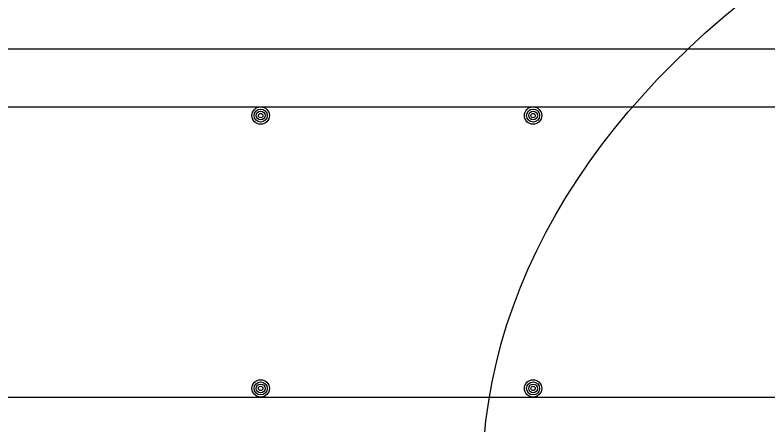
# Model space of a CAD drawing. Extents: x 636530 to 644067, y 294168 to 299122.
# Drawn here: x 640188.07 to 640220.98, y 294280.33 to 294298.26 of the extents above; entities that cross this region are included whole.
import ezdxf

# ---------------------------------------------------------------- set-up
doc = ezdxf.new("R2010")
doc.units = 0
doc.layers.add('1', color=7, linetype='Continuous')

msp = doc.modelspace()

# ---------------------------------------------------------------- linework, layer by layer
at = {"layer": '1'}
for p, q in [((639956.976, 294296.786), (640327.267, 294296.786)), ((639994.734, 294294.247), (640224.287, 294294.247)), ((639994.734, 294281.546), (640224.287, 294281.546))]:
    msp.add_line(p, q, dxfattribs=at)
for centre, radius in [((640198.809, 294293.866), 0.381), ((640198.809, 294293.866), 0.286), ((640210.714, 294293.866), 0.381), ((640210.714, 294293.866), 0.286), ((640198.809, 294293.866), 0.19), ((640198.809, 294293.866), 0.0952), ((640210.714, 294293.866), 0.19), ((640210.714, 294293.866), 0.0952), ((640198.809, 294281.927), 0.381), ((640210.714, 294281.927), 0.381), ((640198.809, 294281.927), 0.286), ((640198.809, 294281.927), 0.19), ((640198.809, 294281.927), 0.0952), ((640210.714, 294281.927), 0.286), ((640210.714, 294281.927), 0.19), ((640210.714, 294281.927), 0.0952)]:
    msp.add_circle(centre, radius, dxfattribs=at)
msp.add_ellipse((640261.287, 294277.911), major_axis=(-52.785, 0), ratio=0.640369, dxfattribs=at)

doc.saveas('drawing.dxf')
